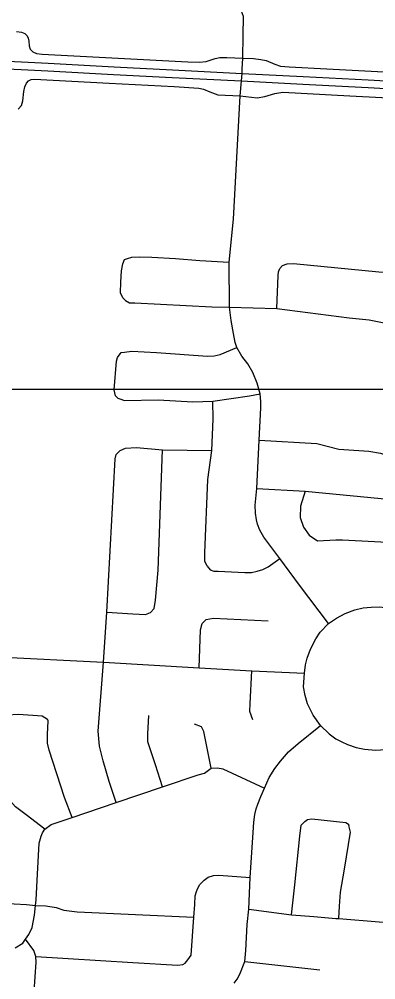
# Model space of a CAD drawing. Extents: x 114604 to 551442, y 316898 to 567001.
# Drawn here: x 213125 to 215376, y 426712 to 432773 of the extents above; entities that cross this region are included whole.
import ezdxf

# ---------------------------------------------------------------- set-up
doc = ezdxf.new("R2010")
doc.units = 0
for name, color, linetype in [('_CIVIL_CONSTRUCTION', 7, 'Continuous'), ('GE_P_Alignment_100_Cardinal_Points', 7, 'Continuous'), ('GE_P_Alignment_500_Bearings', 7, 'Continuous')]:
    doc.layers.add(name, color=color, linetype=linetype)

msp = doc.modelspace()

# ---------------------------------------------------------------- linework, layer by layer
at = {"layer": '_CIVIL_CONSTRUCTION'}
for points in [[(210282.6, 432643.3), (210384.8, 432639.9), (210548.9, 432635), (210714.8, 432629.4), (210841.2, 432625.1), (210941.2, 432621.7), (211049.8, 432615.8), (211300.3, 432603.8), (211570, 432588.5), (211944.5, 432568.7), (212315.3, 432549.2), (212566.6, 432534.9), (212924.9, 432514.7), (213308.2, 432494.6), (213724, 432472.2), (214092.7, 432452.9), (214531.9, 432430.9), (214917.7, 432410.4), (215329, 432389.8), (215662.5, 432371.8), (215921.1, 432357.3), (216189.5, 432342.2), (216393.5, 432330.4)], [(210280, 432591.2), (210381.8, 432585.2), (210545.4, 432582.6), (210711.8, 432583.5), (210839.3, 432580.3), (210955.8, 432575), (211064.4, 432568.2), (211297.5, 432555.6), (211567.6, 432540.2), (211942.2, 432520.4), (212312.9, 432500.9), (212564.3, 432486.6), (212922.6, 432466.4), (213305.4, 432446.3), (213721.2, 432423.9), (214089.9, 432404.6), (214528.3, 432384.8), (214916.2, 432362.3), (215327.3, 432341), (215660.9, 432323), (215919.4, 432308.5), (216186.7, 432293.7), (216390.7, 432282.7)]]:
    msp.add_lwpolyline(points, dxfattribs=at)
at = {"layer": 'GE_P_Alignment_100_Cardinal_Points'}
msp.add_line((214549.2, 426828.4), (215023.2, 426775.2), dxfattribs=at)
for points in [[(214533.5, 432458.4), (214537.4, 432527.2), (214538.1, 432669.9), (214540.7, 432789.7), (214522.7, 432839.3), (214522.8, 432849.9)], [(213107.1, 432695.6), (213140.5, 432691.4), (213161.6, 432681.9), (213175.1, 432668.6), (213182, 432652.5), (213185.6, 432634.1), (213188.2, 432604), (213194.7, 432584.5), (213211.3, 432567.6), (213235.3, 432557.3), (213270.4, 432552.8), (214189.5, 432504.2), (214260.3, 432501.5), (214304.7, 432506.5), (214361.3, 432525), (214390.8, 432531.4), (214436.8, 432532), (214537.4, 432527.2), (214604.4, 432523.9), (214650.7, 432519.2), (214684.3, 432512.4), (214738.9, 432489.4), (214775.6, 432477.4), (214830.3, 432471.4), (215068.2, 432459.4), (215626.2, 432429.5)], [(214528.3, 432384.8), (214531.9, 432430.9), (214533.5, 432458.4)], [(213118.7, 432204.7), (213139.4, 432228.3), (213148.7, 432257), (213154.4, 432316.9), (213161.1, 432347), (213170.6, 432369.3), (213184.5, 432383.4), (213201.1, 432392), (213221.9, 432395.1), (213693.5, 432368.7), (214102.6, 432347.4), (214258.3, 432337.7), (214289.6, 432330.6), (214328.6, 432314.2), (214379.7, 432295.6), (214519.3, 432288.9), (214626.9, 432276.4), (214675.8, 432284.5), (214740, 432304), (214790.5, 432311.4), (215212.4, 432290.2), (215575.8, 432271.4)], [(215077.9, 428960.1), (214894.3, 429202.1), (214770.2, 429370), (214670.6, 429504.7), (214644.6, 429548.3), (214630.4, 429587.8), (214622.6, 429613.4), (214617.4, 429655.8), (214614.9, 429705.8), (214624.6, 429811.4), (214640.5, 430116), (214650.7, 430321.2), (214651.4, 430360.3), (214647.2, 430409.1), (214627.1, 430477.4), (214600.3, 430544.6), (214568.6, 430598.1), (214530.2, 430647.7), (214498.5, 430702.1), (214488.5, 430733.3), (214478.3, 430788.9), (214464.1, 430870.9), (214453.7, 430956.8), (214450.9, 431240.9), (214478.8, 431510.5), (214519.3, 432288.9), (214528.3, 432384.8)], [(213796.8, 430997.2), (213779.2, 431015.2), (213764.7, 431046.3), (213766.8, 431114.1), (213770.2, 431185.7), (213780.3, 431228.7), (213789.4, 431257.4), (213809.3, 431263.5)], [(213809.3, 431263.5), (213836, 431272.1), (213882.9, 431273.8), (213962.3, 431270.4), (214112.1, 431263.7), (214264.6, 431250.5), (214450.9, 431240.9)], [(214750.7, 430948.2), (214760, 431155.4), (214761.8, 431178.9), (214770.4, 431199.4), (214786.9, 431218.1), (214816.1, 431229.1), (214857.1, 431232.3), (215396.4, 431178.6), (215466.6, 431174.1), (215528.7, 431165.7), (215568.8, 431153.5), (215685.7, 431111.2)], [(213796.8, 430997.2), (213822.4, 430984.2), (213855, 430983.2), (214342.2, 430958), (214453.7, 430956.8)], [(214453.7, 430956.8), (214750.7, 430948.2), (215208, 430888.9), (215334.3, 430876.1), (215440.6, 430855.4), (215544.8, 430824.7), (215552.4, 430821.8), (215688.9, 430769.7), (215777.1, 430749.1), (215869.4, 430736.5), (215891.4, 430735.3), (216127.9, 430757.2), (216416.9, 430745.9), (216818.4, 430724), (216919.5, 430719), (216951, 430714.5), (216980.6, 430706.1), (217017, 430692.1), (217052.4, 430673.3), (217085.9, 430656.4), (217123.1, 430647.1), (217485.6, 430628.7), (217626.6, 430569.1)], [(213747.8, 430382.3), (213733.8, 430396.5), (213724, 430434.6), (213739.1, 430615), (213745.3, 430639), (213769.6, 430669)], [(213769.6, 430669), (213789.7, 430672.9), (213835.9, 430678.6), (213992.4, 430669.6), (214313.3, 430647.6), (214355.5, 430649.4), (214393.7, 430657.2), (214498.5, 430702.1)], [(213747.8, 430382.3), (213759.8, 430378.2), (213789.8, 430368), (214001.6, 430372.2), (214220.6, 430359.2), (214346.6, 430362), (214462.7, 430379.5), (214579.8, 430396.9), (214647.2, 430409.1)], [(214312.8, 429320.9), (214297.3, 429353.4), (214297.6, 429405.5), (214316.7, 429869.4), (214341, 430051.3), (214350.3, 430248.7), (214346.6, 430362)], [(214640.5, 430116), (215004.1, 430096.1), (215142.8, 430061), (215333.3, 430047.8), (215405.5, 430035.3), (215469.6, 430012.9), (215549.3, 429967.1)], [(213736.7, 427831.1), (213693.5, 427964), (213656.3, 428092.7), (213632.9, 428185.3), (213623.6, 428281.7), (213657.6, 428716.8), (213677.6, 429032.1), (213730.7, 429998.6), (213736.9, 430026.7), (213763.2, 430052.6)], [(213677.6, 429032.1), (213842.4, 429021.1), (213921.7, 429017.6), (213954.2, 429030), (213976.4, 429054.6), (213986.2, 429107.5), (214003.1, 429296.7), (214028.9, 430055.8)], [(213763.2, 430052.6), (213795.4, 430066.3), (213865.7, 430069.8), (214028.9, 430055.8), (214341, 430051.3)], [(214624.6, 429811.4), (214931, 429794.7), (215520.1, 429737.8), (215799.9, 429709.4), (215835, 429705.8), (215865.1, 429695.6), (215905.2, 429685.3), (215935.2, 429669.1), (215967.2, 429646.8), (216014.4, 429573.6)], [(214931, 429794.7), (214901.7, 429699.4), (214899.3, 429629.2), (214921, 429569), (214954.8, 429516.6), (215008.8, 429482.2), (215123.7, 429487.6), (215166.6, 429487), (215853.3, 429452.8), (215908.6, 429447.5), (215941.1, 429435.4), (215963.1, 429419.3), (216099.6, 429268.7)], [(214312.8, 429320.9), (214331.7, 429298.8), (214354, 429291.3), (214381.8, 429289.4), (214550.6, 429282.3), (214591.6, 429281.2), (214627.7, 429289.8), (214662.3, 429300.5), (214697.6, 429316.7), (214770.2, 429370)], [(215077.9, 428960.1), (215129.1, 428992.8), (215183.3, 429023.7), (215244.1, 429046.1), (215297.4, 429058.9), (215347, 429063.1), (215398, 429064.9), (215451.9, 429058.6), (215505.4, 429043.7), (215564.7, 429018.9), (215605.8, 428997.7), (215641.7, 428971.3), (215703.6, 428916)], [(214261.7, 428680.5), (214270.1, 428920.5), (214280, 428959.2), (214306.2, 428985.8), (214350.9, 428994.2), (214696.7, 428976.4)], [(215027.1, 428317.4), (214981.4, 428381.4), (214945.9, 428454.2), (214929.7, 428506.4), (214919.7, 428561.1), (214925.5, 428646.9), (214932.2, 428698.6), (214942.2, 428742.3), (214963.3, 428798), (214996.9, 428864.1), (215024.4, 428906.4), (215077.9, 428960.1)], [(212983.9, 428750.4), (213657.6, 428716.8), (214261.7, 428680.5), (214593.2, 428662.5), (214925.5, 428646.9)], [(214599.6, 428351.5), (214580.9, 428404.2), (214582.5, 428455.1), (214593.2, 428662.5)], [(213287.5, 427662.7), (213170.1, 427753.5), (213102.2, 427804.2), (213070.4, 427838.6), (213064.6, 427848), (213050.5, 427870.8), (213025, 427941.3), (213005.6, 428031.8), (212998.4, 428148.2), (213009.9, 428348.8), (213014.1, 428362.8), (213032.3, 428384.8)], [(213032.3, 428384.8), (213050.4, 428384.6), (213120.6, 428388.1), (213269.1, 428376.8), (213303, 428356.5)], [(213459.4, 427736.6), (213411.7, 427861.9), (213313.6, 428161.7), (213303.9, 428206), (213304.3, 428260.2), (213309, 428346.4), (213303, 428356.5)], [(214029.6, 427929.7), (213985.3, 428068), (213953.9, 428162.6), (213938.2, 428212.9), (213936.5, 428263.1), (213943.4, 428379.4)], [(214337.3, 428048.3), (214289.9, 428278.3), (214276.1, 428308.5), (214232, 428324.9)], [(214482.9, 426690.2), (214502.1, 426716.5), (214519, 426748.7), (214549.2, 426828.4), (214556, 426898.1), (214565.2, 427061.5), (214575.7, 427157.9), (214584, 427358.6), (214602.8, 427642.2), (214606.8, 427706.3), (214613.2, 427754.9), (214620.4, 427790.7), (214632.1, 427820.7), (214650.4, 427867.8), (214673.9, 427920.7), (214704, 427989), (214739.4, 428044.5), (214775.6, 428091.7), (214825.2, 428149.5), (214885.9, 428202.9), (215027.1, 428317.4)], [(215027.1, 428317.4), (215081.4, 428264.6), (215124.5, 428233.2), (215162, 428212.8), (215197, 428196.4), (215251.9, 428178.6), (215304.4, 428167), (215377.5, 428161.2), (215436.2, 428164.8), (215490.9, 428175.5), (215527.3, 428190.1), (215581.9, 428212.7), (215629.3, 428239.2), (215700.7, 428307.6)], [(213100.6, 426914.3), (213148.9, 426944.1), (213164.8, 426967.7), (213185.4, 426998.1), (213207.7, 427042.1), (213222.2, 427120.2), (213229, 427181.3), (213232.9, 427216.4), (213239.9, 427378.9), (213251.1, 427573.3), (213263.4, 427617.4), (213271.6, 427639.4), (213287.5, 427662.7), (213326.1, 427691.3), (213459.4, 427736.6), (213736.7, 427831.1), (214029.6, 427929.7), (214255.3, 428004.5), (214295.5, 428016.3), (214337.3, 428048.3), (214376.8, 428049.3), (214411.2, 428042.8), (214673.9, 427920.7)], [(214843.7, 427122.7), (214864.7, 427311.9), (214897.8, 427618.8), (214906.1, 427687), (214928.2, 427711)], [(214928.2, 427711), (214944.4, 427723), (214972.5, 427726.9), (215187.1, 427704), (215203.1, 427693.9), (215207.1, 427685.8)], [(215142.6, 427098.6), (215147.1, 427176.3), (215153.5, 427264.6), (215178.1, 427411), (215217, 427643.6), (215207.1, 427685.8)], [(214172.6, 426816.2), (214188.8, 426838.1), (214211.6, 426867.3), (214227, 427106.8), (214233.9, 427186.7), (214235.7, 427241.2), (214243.7, 427268.8), (214252.5, 427290.5), (214266.5, 427314.5), (214292.4, 427341.5), (214318.4, 427359.6), (214352.6, 427371.1), (214385.4, 427372.8), (214584, 427358.6)], [(212913.1, 427201.6), (213093.6, 427192.1), (213171.9, 427187.5), (213229, 427181.3)], [(213229, 427181.3), (213294.2, 427178.5), (213358.4, 427167.9), (213406.4, 427151.5), (213490.6, 427140.8), (214227, 427106.8)], [(214575.7, 427157.9), (214843.7, 427122.7), (214984.4, 427110.7), (215123.9, 427100), (215142.6, 427098.6), (215397.6, 427079), (215439.5, 427075.4), (215570.2, 427064.3), (215642.4, 427052), (215702.5, 427037.7), (215742.2, 427033.5), (215761.7, 427031.4), (215820.9, 427025.2), (216592.5, 427011.2)], [(213161.6, 425607.3), (213173.8, 425834.7), (213196, 426248.1), (213204.1, 426398.5), (213213.5, 426545.7), (213231.3, 426823.8), (213229.7, 426859.9), (213217.9, 426896.1), (213164.8, 426967.7)], [(213229.7, 426859.9), (213843.5, 426820.8), (214126.3, 426804.5), (214158.4, 426808.2), (214172.6, 426816.2)]]:
    msp.add_lwpolyline(points, dxfattribs=at)
at = {"layer": 'GE_P_Alignment_500_Bearings'}
msp.add_lwpolyline([(184305.2, 516815.5), (260150, 516815.5), (260150, 430435.7), (184305.2, 430435.7)], close=True, dxfattribs=at)

doc.saveas('drawing.dxf')
